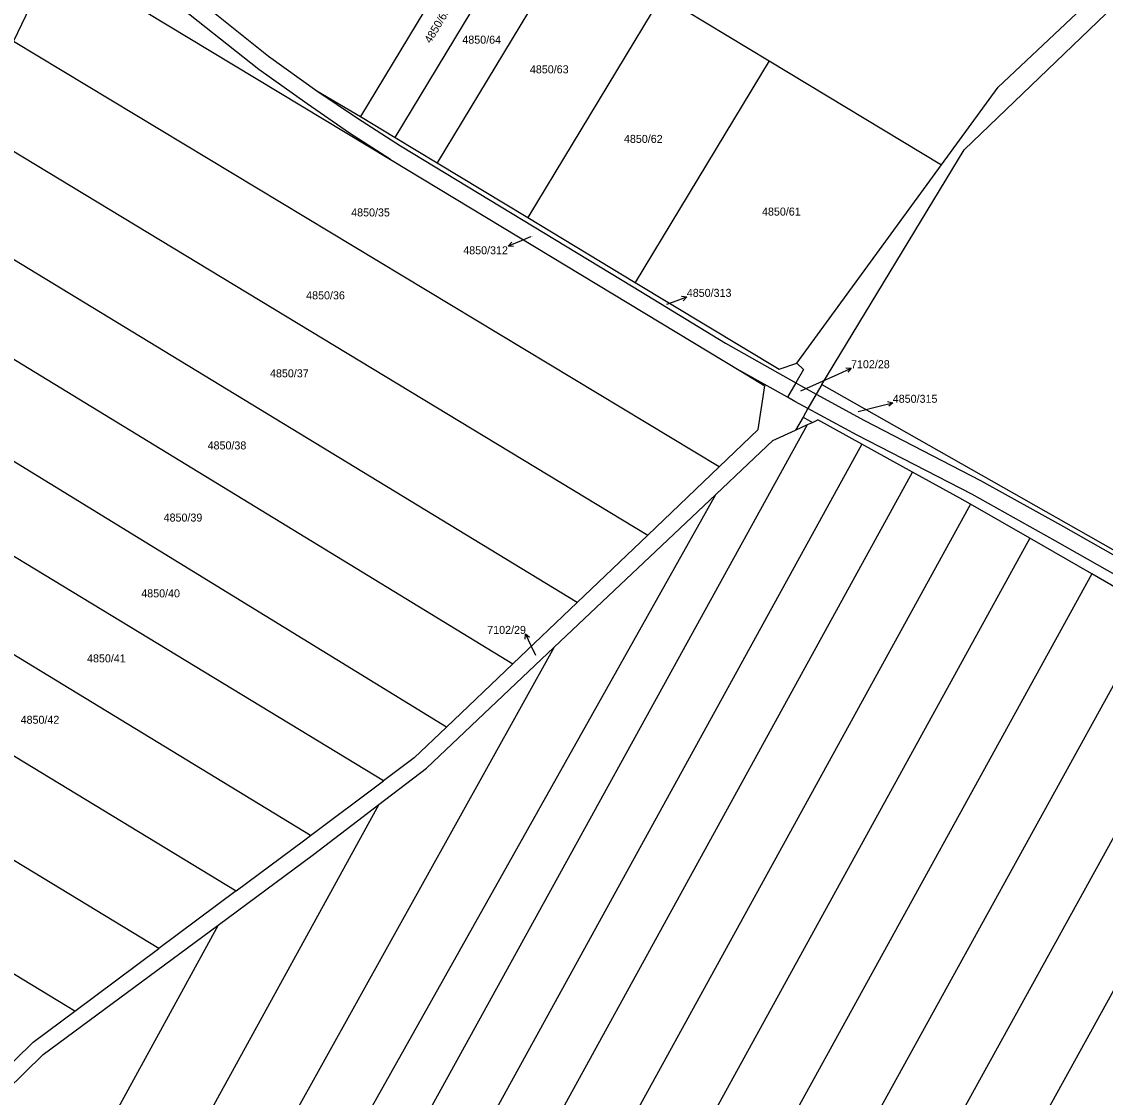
# Model space of a CAD drawing. Extents: x -593183 to -588034, y -1130415 to -1124994.
# Drawn here: x -590230.8 to -590000.6, y -1127931.9 to -1127703.4 of the extents above; entities that cross this region are included whole.
import ezdxf

# ---------------------------------------------------------------- set-up
doc = ezdxf.new("R2010")
doc.units = 0
for name, color, linetype in [('Vrstva 1', 7, 'Continuous'), ('Vrstva 16', 7, 'Continuous'), ('Vrstva 18', 7, 'Continuous'), ('Vrstva 25', 7, 'Continuous'), ('Vrstva 4', 7, 'Continuous')]:
    doc.layers.add(name, color=color, linetype=linetype)

msp = doc.modelspace()

# ---------------------------------------------------------------- linework, layer by layer
at = {"layer": 'Vrstva 1'}
for p, q in [((-590030.61, -1127730.6), (-589948.38, -1127651.65)), ((-590130.38, -1127676.48), (-590158.81, -1127723.56)), ((-590151.45, -1127728.01), (-590123.03, -1127680.92)), ((-590114.11, -1127686.3), (-590142.53, -1127733.39)), ((-590232.49, -1127707.58), (-590223.9, -1127689.52)), ((-590223.9, -1127689.52), (-590152.46, -1127732.68)), ((-590197.29, -1127695.53), (-590178.32, -1127710.73)), ((-590180.39, -1127713.54), (-590199.85, -1127698.09)), ((-590094.85, -1127697.92), (-590123.26, -1127745.01)), ((-590094.85, -1127697.92), (-590072.03, -1127711.69)), ((-590023.38, -1127717.31), (-590002.67, -1127697.74)), ((-590082.61, -1127797.93), (-590232.49, -1127707.58)), ((-590178.32, -1127710.73), (-590168.11, -1127718.11)), ((-590072.03, -1127711.69), (-590100.44, -1127758.78)), ((-590072.03, -1127711.69), (-590035.39, -1127733.78)), ((-590170.15, -1127720.83), (-590180.39, -1127713.54)), ((-590035.39, -1127733.78), (-590023.38, -1127717.31)), ((-590168.11, -1127718.11), (-590159.47, -1127723.9)), ((-590168.11, -1127718.11), (-590158.81, -1127723.56)), ((-590161.11, -1127727.06), (-590170.15, -1127720.83)), ((-590159.47, -1127723.9), (-590150.32, -1127729.79)), ((-590158.81, -1127723.56), (-590151.45, -1127728.01)), ((-590241.1, -1127725.68), (-590097.82, -1127812.45)), ((-590152.46, -1127732.68), (-590161.11, -1127727.06)), ((-590151.45, -1127728.01), (-590142.53, -1127733.39)), ((-590150.32, -1127729.79), (-590100.92, -1127759.74)), ((-590060.83, -1127780.45), (-590030.61, -1127730.6)), ((-590152.46, -1127732.68), (-590078.05, -1127777.64)), ((-590142.53, -1127733.39), (-590123.26, -1127745.01)), ((-590066.11, -1127775.91), (-590035.39, -1127733.78)), ((-590112.81, -1127826.76), (-590249.61, -1127743.56)), ((-590123.26, -1127745.01), (-590100.44, -1127758.78)), ((-590100.44, -1127758.78), (-590069.92, -1127777.2)), ((-590257.36, -1127759.86), (-590126.48, -1127839.8)), ((-590100.92, -1127759.74), (-590081.32, -1127771.68)), ((-590081.32, -1127771.68), (-590066.35, -1127780.11)), ((-590140.53, -1127853.21), (-590265.35, -1127776.66)), ((-590069.92, -1127777.2), (-590066.11, -1127775.91)), ((-590064.7, -1127777.29), (-590066.35, -1127780.11)), ((-590066.11, -1127775.91), (-590064.7, -1127777.29)), ((-590078.05, -1127777.64), (-590072.91, -1127780.74)), ((-590068.15, -1127783.17), (-590078.05, -1127777.64)), ((-590074.35, -1127790.05), (-590072.91, -1127780.74)), ((-590066.35, -1127780.11), (-590068.15, -1127783.17)), ((-590066.35, -1127780.11), (-590065.4, -1127780.65)), ((-590065.4, -1127780.65), (-590062.01, -1127782.5)), ((-590060.83, -1127780.45), (-590062.01, -1127782.5)), ((-590060.83, -1127780.45), (-590004.28, -1127812.51)), ((-590066.59, -1127784.04), (-590068.15, -1127783.17)), ((-590063.78, -1127785.56), (-590066.59, -1127784.04)), ((-590062.01, -1127782.5), (-590063.78, -1127785.56)), ((-590062.01, -1127782.5), (-590051.74, -1127788.12)), ((-590063.78, -1127785.56), (-590064.83, -1127787.38)), ((-590053.32, -1127791.19), (-590063.78, -1127785.56)), ((-590064.83, -1127787.38), (-590062.84, -1127788.51)), ((-590063.85, -1127788.98), (-590062.84, -1127788.51)), ((-590062.84, -1127788.51), (-590061.67, -1127787.97)), ((-590052.36, -1127793.11), (-590061.67, -1127787.97)), ((-590051.74, -1127788.12), (-590027.14, -1127800.82)), ((-590247.64, -1128122.36), (-590063.85, -1127788.98)), ((-590074.35, -1127790.05), (-590082.61, -1127797.93)), ((-590071.22, -1127792.38), (-590066.44, -1127790.18)), ((-590066.44, -1127790.18), (-590063.85, -1127788.98)), ((-590028.99, -1127803.78), (-590053.32, -1127791.19)), ((-590153.94, -1127864.66), (-590272.87, -1127792.46)), ((-590052.36, -1127793.11), (-590239.11, -1128132.82)), ((-590076.45, -1127797.32), (-590071.22, -1127792.38)), ((-590041.55, -1127799.08), (-590052.36, -1127793.11)), ((-590082.61, -1127797.93), (-590097.82, -1127812.45)), ((-590083.36, -1127803.85), (-590076.45, -1127797.32)), ((-590230.65, -1128143.18), (-590041.55, -1127799.08)), ((-590031.52, -1127804.61), (-590041.55, -1127799.08)), ((-590027.14, -1127800.82), (-590009.55, -1127810.59)), ((-590256.27, -1128111.83), (-590083.36, -1127803.85)), ((-590083.36, -1127803.85), (-590117.66, -1127836.27)), ((-590029.27, -1127805.9), (-590031.52, -1127804.61)), ((-590011.29, -1127813.65), (-590028.99, -1127803.78)), ((-590029.27, -1127805.9), (-590221.16, -1128154.82)), ((-590016.69, -1127813.13), (-590029.27, -1127805.9)), ((-590169.4, -1127876.23), (-590280.56, -1127808.62)), ((-590009.55, -1127810.59), (-589968.26, -1127834.13)), ((-590016.69, -1127813.13), (-590211.32, -1128166.89)), ((-590097.82, -1127812.45), (-590112.81, -1127826.76)), ((-590003.51, -1127820.7), (-590016.69, -1127813.13)), ((-589970.07, -1127837.07), (-590011.29, -1127813.65)), ((-590004.28, -1127812.51), (-589874.83, -1127886.29)), ((-590003.51, -1127820.7), (-590102.28, -1128000)), ((-589990.12, -1127828.39), (-590003.51, -1127820.7)), ((-590288.49, -1127825.28), (-590185.22, -1127888.03)), ((-590112.81, -1127826.76), (-590126.48, -1127839.8)), ((-590084.72, -1128000), (-589990.12, -1127828.39)), ((-590117.66, -1127836.27), (-590265.03, -1128101.17)), ((-590117.66, -1127836.27), (-590144.81, -1127861.93)), ((-589976.59, -1127836.17), (-590131.55, -1128117.06)), ((-590126.48, -1127839.8), (-590140.53, -1127853.21)), ((-590201.65, -1127900.27), (-590296.65, -1127842.44)), ((-590169.44, -1128218.19), (-589962.93, -1127844.01)), ((-590140.53, -1127853.21), (-590147.4, -1127859.77)), ((-590147.4, -1127859.77), (-590153.94, -1127864.66)), ((-590219.49, -1127913.57), (-590305.53, -1127861.09)), ((-590154.93, -1127869.68), (-590144.81, -1127861.93)), ((-590169.4, -1127876.23), (-590153.94, -1127864.66)), ((-590154.93, -1127869.68), (-590275.25, -1128088.73)), ((-590168.8, -1127880.31), (-590154.93, -1127869.68)), ((-590170.9, -1127877.35), (-590169.4, -1127876.23)), ((-590185.22, -1127888.03), (-590170.9, -1127877.35)), ((-590189, -1127895.27), (-590168.8, -1127880.31)), ((-590185.22, -1127888.03), (-590201.65, -1127900.27)), ((-590189, -1127895.27), (-590287.06, -1128074.36)), ((-590226.17, -1127922.79), (-590189, -1127895.27)), ((-590219.49, -1127913.57), (-590201.65, -1127900.27)), ((-590228.32, -1127920.14), (-590219.49, -1127913.57)), ((-590237.5, -1127929.15), (-590228.32, -1127920.14)), ((-590234.07, -1127930.45), (-590226.17, -1127922.79))]:
    msp.add_line(p, q, dxfattribs=at)
at = {"layer": 'Vrstva 16'}
for p, q in [((-590122.69, -1127749.12), (-590124.66, -1127749.94)), ((-590093.75, -1127763.39), (-590092.33, -1127762.87)), ((-590065.26, -1127781.79), (-590057.37, -1127778.23)), ((-590053.15, -1127786.22), (-590048.68, -1127785.08)), ((-590121.58, -1127838.05), (-590122.49, -1127836.14))]:
    msp.add_line(p, q, dxfattribs=at)
at = {"layer": 'Vrstva 25'}
for p, q in [((-590124.66, -1127749.94), (-590127.43, -1127751.09)), ((-590092.33, -1127762.87), (-590089.51, -1127761.84)), ((-590057.37, -1127778.23), (-590054.63, -1127777)), ((-590048.68, -1127785.08), (-590045.77, -1127784.34)), ((-590122.49, -1127836.14), (-590123.78, -1127833.43))]:
    msp.add_line(p, q, dxfattribs=at)
for points in [[(-590126.31, -1127751.17), (-590127.43, -1127751.09), (-590126.7, -1127750.25)], [(-590090.62, -1127761.72), (-590089.51, -1127761.84), (-590090.28, -1127762.66)], [(-590055.75, -1127776.95), (-590054.63, -1127777), (-590055.34, -1127777.87)], [(-590046.86, -1127784.1), (-590045.77, -1127784.34), (-590046.62, -1127785.07)], [(-590123.8, -1127834.55), (-590123.78, -1127833.43), (-590122.9, -1127834.12)]]:
    msp.add_lwpolyline(points, dxfattribs=at)
at = {"layer": 'Vrstva 4'}
msp.add_line((-590064.83, -1127787.38), (-590066.44, -1127790.18), dxfattribs=at)

# ---------------------------------------------------------------- texts
at = {"layer": 'Vrstva 16'}
for s, p in [('4850/312', (-590136.98, -1127752.8)), ('4850/313', (-590089.51, -1127761.84)), ('7102/28', (-590054.63, -1127777)), ('4850/315', (-590045.77, -1127784.34)), ('7102/29', (-590131.89, -1127833.43))]:
    msp.add_text(s, height=1.7, dxfattribs=at).set_placement(p)
at = {"layer": 'Vrstva 18'}
msp.add_text('4850/65', height=1.7, rotation=59.1468, dxfattribs=at).set_placement((-590143.9, -1127708.12))
for s, height, p in [('4850/64', 1.7, (-590137.17, -1127708.06)), ('4850/63', 1.7, (-590122.83, -1127714.36)), ('4850/62', 1.7, (-590102.86, -1127729.14)), ('4850/61', 1.7, (-590073.54, -1127744.58)), ('4850/35', 1.7, (-590160.78, -1127744.76)), ('4850/312', 0.1, (-590122.69, -1127749.12)), ('4850/36', 1.7, (-590170.34, -1127762.37)), ('4850/313', 0.1, (-590093.75, -1127763.39)), ('4850/37', 1.7, (-590178.02, -1127778.93)), ('7102/28', 0.1, (-590065.26, -1127781.79)), ('4850/315', 0.1, (-590053.15, -1127786.22)), ('4850/38', 1.7, (-590191.27, -1127794.25)), ('4850/39', 1.7, (-590200.61, -1127809.57)), ('4850/40', 1.7, (-590205.36, -1127825.67)), ('4850/41', 1.7, (-590216.87, -1127839.48)), ('7102/29', 0.1, (-590121.58, -1127838.05)), ('4850/42', 1.7, (-590230.98, -1127852.52))]:
    msp.add_text(s, height=height, dxfattribs=at).set_placement(p)

doc.saveas('drawing.dxf')
